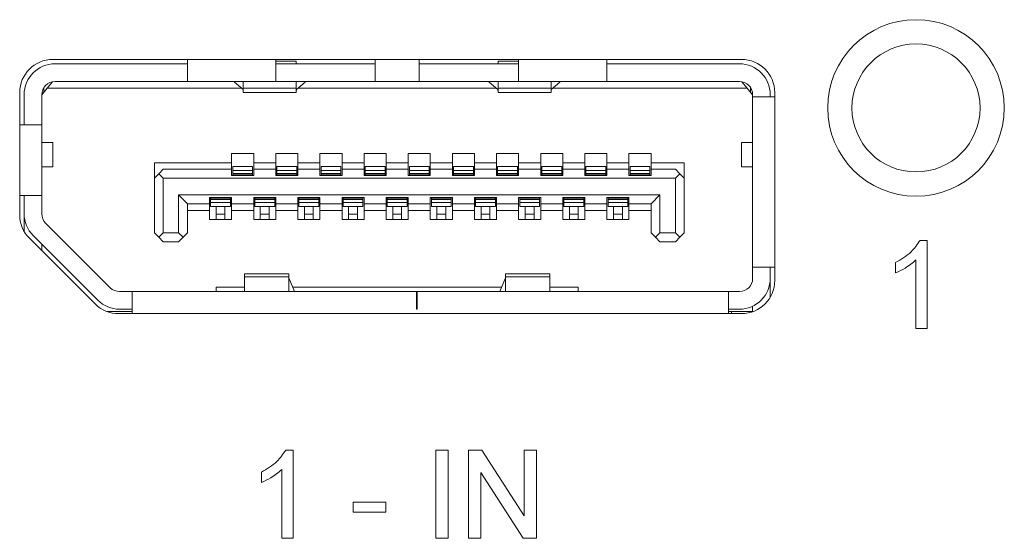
# Model space of a CAD drawing. Header units: millimetres. Extents: x 0 to 1118, y 0 to 864.
# Tile 302 of 372: x 790.36 to 795.94, y 698.34 to 701.28. Entities that reach past the tile are written whole.
import ezdxf

# ---------------------------------------------------------------- set-up
doc = ezdxf.new("R2010")
doc.units = ezdxf.units.MM

msp = doc.modelspace()

# ---------------------------------------------------------------- linework, layer by layer
at = {"color": 7, "linetype": 'Continuous', "lineweight": 15}
for p, q in [((794.4519, 701.0504), (790.5519, 701.0504)), ((790.5644, 701.0254), (791.3144, 701.0254)), ((791.3144, 701.0504), (791.3144, 700.9254)), ((791.8144, 700.9254), (791.8144, 701.0504)), ((791.9307, 701.0401), (791.8144, 701.0401)), ((791.8144, 701.0254), (792.3769, 701.0254)), ((791.9307, 701.0254), (791.9307, 701.0401)), ((792.3769, 701.0504), (792.3769, 700.9254)), ((792.6269, 700.9254), (792.6269, 701.0504)), ((792.6269, 701.0254), (793.1894, 701.0254)), ((793.0732, 701.0401), (793.0732, 701.0254)), ((793.0732, 701.0401), (793.1894, 701.0401)), ((793.1894, 701.0504), (793.1894, 700.9254)), ((793.6894, 700.9254), (793.6894, 701.0504)), ((793.6894, 701.0254), (794.4394, 701.0254)), ((790.5019, 700.8654), (790.5019, 700.8918)), ((790.5207, 700.8879), (790.5509, 700.9242)), ((790.5644, 700.9254), (791.3144, 700.9254)), ((791.8144, 700.9254), (791.3144, 700.9254)), ((791.5807, 700.9217), (791.5807, 700.9254)), ((791.6295, 700.8798), (791.5807, 700.9217)), ((791.6307, 700.9254), (791.6307, 700.8868)), ((791.8144, 700.9254), (792.3769, 700.9254)), ((791.9307, 700.8868), (791.9307, 700.9254)), ((791.9807, 700.9217), (791.9319, 700.8798)), ((791.9807, 700.9254), (791.9807, 700.9217)), ((792.6269, 700.9254), (792.3769, 700.9254)), ((792.6269, 700.9254), (793.1894, 700.9254)), ((793.0232, 700.9217), (793.0232, 700.9254)), ((793.0232, 700.9217), (793.072, 700.8798)), ((793.0732, 700.9254), (793.0732, 700.8868)), ((793.6894, 700.9254), (793.1894, 700.9254)), ((793.3732, 700.8868), (793.3732, 700.9254)), ((793.3744, 700.8798), (793.4232, 700.9217)), ((793.4232, 700.9254), (793.4232, 700.9217)), ((793.6894, 700.9254), (794.4394, 700.9254)), ((794.453, 700.9242), (794.4832, 700.8879)), ((794.5019, 700.8654), (794.5019, 700.8918)), ((790.3644, 700.8629), (790.3644, 700.1705)), ((790.3894, 700.6804), (790.3894, 700.8504)), ((790.4894, 700.8504), (790.5207, 700.8879)), ((790.4894, 700.8504), (790.4894, 700.6804)), ((790.4895, 700.8529), (790.5019, 700.8654)), ((791.62, 700.8879), (790.5207, 700.8879)), ((791.9307, 700.8868), (791.6307, 700.8868)), ((791.6307, 700.8868), (791.6307, 700.8629)), ((791.6307, 700.8629), (791.9307, 700.8629)), ((791.9307, 700.8629), (791.9307, 700.8868)), ((793.0625, 700.8879), (791.9414, 700.8879)), ((793.3732, 700.8868), (793.0732, 700.8868)), ((793.0732, 700.8868), (793.0732, 700.8629)), ((793.0732, 700.8629), (793.3732, 700.8629)), ((793.3732, 700.8629), (793.3732, 700.8868)), ((794.4832, 700.8879), (793.3839, 700.8879)), ((794.4832, 700.8879), (794.5144, 700.8504)), ((794.5144, 700.8379), (794.5144, 700.8504)), ((794.6394, 700.8379), (794.5144, 700.8379)), ((794.5144, 699.8729), (794.5144, 700.8379)), ((794.6144, 700.8379), (794.6144, 700.8504)), ((794.6394, 699.7979), (794.6394, 700.8629)), ((790.4894, 700.6804), (790.3644, 700.6804)), ((790.4894, 700.6804), (790.4894, 700.2804)), ((790.5519, 700.5791), (790.4894, 700.5791)), ((790.5519, 700.4416), (790.5519, 700.5791)), ((794.4519, 700.5791), (794.4519, 700.4416)), ((794.5144, 700.5791), (794.4519, 700.5791)), ((791.5644, 700.5179), (791.6894, 700.5179)), ((791.5644, 700.4654), (791.5644, 700.5179)), ((791.6894, 700.5179), (791.6894, 700.4654)), ((791.8144, 700.5179), (791.9394, 700.5179)), ((791.8144, 700.4654), (791.8144, 700.5179)), ((791.9394, 700.5179), (791.9394, 700.4654)), ((792.0644, 700.5179), (792.1894, 700.5179)), ((792.0644, 700.4654), (792.0644, 700.5179)), ((792.1894, 700.5179), (792.1894, 700.4654)), ((792.3144, 700.5179), (792.4394, 700.5179)), ((792.3144, 700.4654), (792.3144, 700.5179)), ((792.4394, 700.5179), (792.4394, 700.4654)), ((792.5644, 700.5179), (792.6894, 700.5179)), ((792.5644, 700.4654), (792.5644, 700.5179)), ((792.6894, 700.5179), (792.6894, 700.4654)), ((792.8144, 700.5179), (792.9394, 700.5179)), ((792.8144, 700.4654), (792.8144, 700.5179)), ((792.9394, 700.5179), (792.9394, 700.4654)), ((793.0644, 700.5179), (793.1894, 700.5179)), ((793.0644, 700.4654), (793.0644, 700.5179)), ((793.1894, 700.5179), (793.1894, 700.4654)), ((793.3144, 700.5179), (793.4394, 700.5179)), ((793.3144, 700.4654), (793.3144, 700.5179)), ((793.4394, 700.5179), (793.4394, 700.4654)), ((793.5644, 700.5179), (793.6894, 700.5179)), ((793.5644, 700.4654), (793.5644, 700.5179)), ((793.6894, 700.5179), (793.6894, 700.4654)), ((793.8144, 700.5179), (793.9394, 700.5179)), ((793.8144, 700.4654), (793.8144, 700.5179)), ((793.9394, 700.5179), (793.9394, 700.4654)), ((791.1269, 700.4654), (791.5644, 700.4654)), ((791.1269, 700.4654), (791.1269, 700.3779)), ((791.5644, 700.4279), (791.5644, 700.4654)), ((791.6894, 700.4654), (791.8144, 700.4654)), ((791.6894, 700.4654), (791.6894, 700.4279)), ((791.8144, 700.4279), (791.8144, 700.4654)), ((791.9394, 700.4654), (792.0644, 700.4654)), ((791.9394, 700.4654), (791.9394, 700.4279)), ((792.0644, 700.4279), (792.0644, 700.4654)), ((792.1894, 700.4654), (792.3144, 700.4654)), ((792.1894, 700.4654), (792.1894, 700.4279)), ((792.3144, 700.4279), (792.3144, 700.4654)), ((792.4394, 700.4654), (792.5644, 700.4654)), ((792.4394, 700.4654), (792.4394, 700.4279)), ((792.5644, 700.4279), (792.5644, 700.4654)), ((792.6894, 700.4654), (792.8144, 700.4654)), ((792.6894, 700.4654), (792.6894, 700.4279)), ((792.8144, 700.4279), (792.8144, 700.4654)), ((792.9394, 700.4654), (793.0644, 700.4654)), ((792.9394, 700.4654), (792.9394, 700.4279)), ((793.0644, 700.4279), (793.0644, 700.4654)), ((793.1894, 700.4654), (793.3144, 700.4654)), ((793.1894, 700.4654), (793.1894, 700.4279)), ((793.3144, 700.4279), (793.3144, 700.4654)), ((793.4394, 700.4654), (793.5644, 700.4654)), ((793.4394, 700.4654), (793.4394, 700.4279)), ((793.5644, 700.4279), (793.5644, 700.4654)), ((793.6894, 700.4654), (793.8144, 700.4654)), ((793.6894, 700.4654), (793.6894, 700.4279)), ((793.8144, 700.4279), (793.8144, 700.4654)), ((793.9394, 700.4654), (794.1269, 700.4654)), ((793.9394, 700.4654), (793.9394, 700.4279)), ((794.1269, 700.4654), (794.1269, 700.3779)), ((790.4894, 700.4416), (790.5519, 700.4416)), ((791.1269, 700.3779), (791.1519, 700.4029)), ((791.1769, 700.4279), (791.1519, 700.4029)), ((791.1519, 700.4029), (791.1769, 700.3779)), ((791.5644, 700.4279), (791.1769, 700.4279)), ((791.5644, 700.3929), (791.5644, 700.4279)), ((791.6894, 700.3929), (791.5644, 700.3929)), ((791.6832, 700.4429), (791.5707, 700.4429)), ((791.5707, 700.4429), (791.5707, 700.4207)), ((791.6832, 700.4207), (791.5707, 700.4207)), ((791.5707, 700.4207), (791.5707, 700.4035)), ((791.5707, 700.4035), (791.5707, 700.4004)), ((791.6832, 700.4035), (791.5707, 700.4035)), ((791.6832, 700.4004), (791.5707, 700.4004)), ((791.5707, 700.4004), (791.5707, 700.3929)), ((791.6832, 700.4429), (791.6832, 700.4207)), ((791.6832, 700.4207), (791.6832, 700.4035)), ((791.6832, 700.4035), (791.6832, 700.4004)), ((791.6832, 700.4004), (791.6832, 700.3929)), ((791.6894, 700.4279), (791.6894, 700.3929)), ((791.8144, 700.4279), (791.6894, 700.4279)), ((791.8144, 700.3929), (791.8144, 700.4279)), ((791.9394, 700.3929), (791.8144, 700.3929)), ((791.9332, 700.4429), (791.8207, 700.4429)), ((791.8207, 700.4429), (791.8207, 700.4207)), ((791.9332, 700.4207), (791.8207, 700.4207)), ((791.8207, 700.4207), (791.8207, 700.4035)), ((791.9332, 700.4035), (791.8207, 700.4035)), ((791.8207, 700.4035), (791.8207, 700.4004)), ((791.9332, 700.4004), (791.8207, 700.4004)), ((791.8207, 700.4004), (791.8207, 700.3929)), ((791.9332, 700.4429), (791.9332, 700.4207)), ((791.9332, 700.4207), (791.9332, 700.4035)), ((791.9332, 700.4035), (791.9332, 700.4004)), ((791.9332, 700.4004), (791.9332, 700.3929)), ((791.9394, 700.4279), (791.9394, 700.3929)), ((792.0644, 700.4279), (791.9394, 700.4279)), ((792.0644, 700.3929), (792.0644, 700.4279)), ((792.1894, 700.3929), (792.0644, 700.3929)), ((792.1832, 700.4429), (792.0707, 700.4429)), ((792.0707, 700.4429), (792.0707, 700.4207)), ((792.1832, 700.4207), (792.0707, 700.4207)), ((792.0707, 700.4207), (792.0707, 700.4035)), ((792.1832, 700.4035), (792.0707, 700.4035)), ((792.0707, 700.4035), (792.0707, 700.4004)), ((792.1832, 700.4004), (792.0707, 700.4004)), ((792.0707, 700.4004), (792.0707, 700.3929)), ((792.1832, 700.4429), (792.1832, 700.4207)), ((792.1832, 700.4207), (792.1832, 700.4035)), ((792.1832, 700.4035), (792.1832, 700.4004)), ((792.1832, 700.4004), (792.1832, 700.3929)), ((792.1894, 700.4279), (792.1894, 700.3929)), ((792.3144, 700.4279), (792.1894, 700.4279)), ((792.3144, 700.3929), (792.3144, 700.4279)), ((792.4394, 700.3929), (792.3144, 700.3929)), ((792.4332, 700.4429), (792.3207, 700.4429)), ((792.3207, 700.4429), (792.3207, 700.4207)), ((792.4332, 700.4207), (792.3207, 700.4207)), ((792.3207, 700.4207), (792.3207, 700.4035)), ((792.4332, 700.4035), (792.3207, 700.4035)), ((792.3207, 700.4035), (792.3207, 700.4004)), ((792.3207, 700.4004), (792.3207, 700.3929)), ((792.4332, 700.4004), (792.3207, 700.4004)), ((792.4332, 700.4429), (792.4332, 700.4207)), ((792.4332, 700.4207), (792.4332, 700.4035)), ((792.4332, 700.4035), (792.4332, 700.4004)), ((792.4332, 700.4004), (792.4332, 700.3929)), ((792.4394, 700.4279), (792.4394, 700.3929)), ((792.5644, 700.4279), (792.4394, 700.4279)), ((792.5644, 700.3929), (792.5644, 700.4279)), ((792.6894, 700.3929), (792.5644, 700.3929)), ((792.6832, 700.4429), (792.5707, 700.4429)), ((792.5707, 700.4429), (792.5707, 700.4207)), ((792.6832, 700.4207), (792.5707, 700.4207)), ((792.5707, 700.4207), (792.5707, 700.4035)), ((792.5707, 700.4035), (792.5707, 700.4004)), ((792.6832, 700.4035), (792.5707, 700.4035)), ((792.6832, 700.4004), (792.5707, 700.4004)), ((792.5707, 700.4004), (792.5707, 700.3929)), ((792.6832, 700.4429), (792.6832, 700.4207)), ((792.6832, 700.4207), (792.6832, 700.4035)), ((792.6832, 700.4035), (792.6832, 700.4004)), ((792.6832, 700.4004), (792.6832, 700.3929)), ((792.6894, 700.4279), (792.6894, 700.3929)), ((792.8144, 700.4279), (792.6894, 700.4279)), ((792.8144, 700.3929), (792.8144, 700.4279)), ((792.9394, 700.3929), (792.8144, 700.3929)), ((792.9332, 700.4429), (792.8207, 700.4429)), ((792.8207, 700.4429), (792.8207, 700.4207)), ((792.9332, 700.4207), (792.8207, 700.4207)), ((792.8207, 700.4207), (792.8207, 700.4035)), ((792.8207, 700.4035), (792.8207, 700.4004)), ((792.9332, 700.4035), (792.8207, 700.4035)), ((792.8207, 700.4004), (792.8207, 700.3929)), ((792.9332, 700.4004), (792.8207, 700.4004)), ((792.9332, 700.4429), (792.9332, 700.4207)), ((792.9332, 700.4207), (792.9332, 700.4035)), ((792.9332, 700.4035), (792.9332, 700.4004)), ((792.9332, 700.4004), (792.9332, 700.3929)), ((792.9394, 700.4279), (792.9394, 700.3929)), ((793.0644, 700.4279), (792.9394, 700.4279)), ((793.0644, 700.3929), (793.0644, 700.4279)), ((793.1894, 700.3929), (793.0644, 700.3929)), ((793.1832, 700.4429), (793.0707, 700.4429)), ((793.0707, 700.4429), (793.0707, 700.4207)), ((793.0707, 700.4207), (793.0707, 700.4035)), ((793.1832, 700.4207), (793.0707, 700.4207)), ((793.0707, 700.4035), (793.0707, 700.4004)), ((793.1832, 700.4035), (793.0707, 700.4035)), ((793.0707, 700.4004), (793.0707, 700.3929)), ((793.1832, 700.4004), (793.0707, 700.4004)), ((793.1832, 700.4429), (793.1832, 700.4207)), ((793.1832, 700.4207), (793.1832, 700.4035)), ((793.1832, 700.4035), (793.1832, 700.4004)), ((793.1832, 700.4004), (793.1832, 700.3929)), ((793.1894, 700.4279), (793.1894, 700.3929)), ((793.3144, 700.4279), (793.1894, 700.4279)), ((793.3144, 700.3929), (793.3144, 700.4279)), ((793.4394, 700.3929), (793.3144, 700.3929)), ((793.4332, 700.4429), (793.3207, 700.4429)), ((793.3207, 700.4429), (793.3207, 700.4207)), ((793.4332, 700.4207), (793.3207, 700.4207)), ((793.3207, 700.4207), (793.3207, 700.4035)), ((793.4332, 700.4035), (793.3207, 700.4035)), ((793.3207, 700.4035), (793.3207, 700.4004)), ((793.3207, 700.4004), (793.3207, 700.3929)), ((793.4332, 700.4004), (793.3207, 700.4004)), ((793.4332, 700.4429), (793.4332, 700.4207)), ((793.4332, 700.4207), (793.4332, 700.4035)), ((793.4332, 700.4035), (793.4332, 700.4004)), ((793.4332, 700.4004), (793.4332, 700.3929)), ((793.4394, 700.4279), (793.4394, 700.3929)), ((793.5644, 700.4279), (793.4394, 700.4279)), ((793.5644, 700.3929), (793.5644, 700.4279)), ((793.6894, 700.3929), (793.5644, 700.3929)), ((793.6832, 700.4429), (793.5707, 700.4429)), ((793.5707, 700.4429), (793.5707, 700.4207)), ((793.5707, 700.4207), (793.5707, 700.4035)), ((793.6832, 700.4207), (793.5707, 700.4207)), ((793.5707, 700.4035), (793.5707, 700.4004)), ((793.6832, 700.4035), (793.5707, 700.4035)), ((793.5707, 700.4004), (793.5707, 700.3929)), ((793.6832, 700.4004), (793.5707, 700.4004)), ((793.6832, 700.4429), (793.6832, 700.4207)), ((793.6832, 700.4207), (793.6832, 700.4035)), ((793.6832, 700.4035), (793.6832, 700.4004)), ((793.6832, 700.4004), (793.6832, 700.3929)), ((793.6894, 700.4279), (793.6894, 700.3929)), ((793.8144, 700.4279), (793.6894, 700.4279)), ((793.8144, 700.3929), (793.8144, 700.4279)), ((793.9394, 700.3929), (793.8144, 700.3929)), ((793.9332, 700.4429), (793.8207, 700.4429)), ((793.8207, 700.4429), (793.8207, 700.4207)), ((793.8207, 700.4207), (793.8207, 700.4035)), ((793.9332, 700.4207), (793.8207, 700.4207)), ((793.9332, 700.4035), (793.8207, 700.4035)), ((793.8207, 700.4035), (793.8207, 700.4004)), ((793.9332, 700.4004), (793.8207, 700.4004)), ((793.8207, 700.4004), (793.8207, 700.3929)), ((793.9332, 700.4429), (793.9332, 700.4207)), ((793.9332, 700.4207), (793.9332, 700.4035)), ((793.9332, 700.4035), (793.9332, 700.4004)), ((793.9332, 700.4004), (793.9332, 700.3929)), ((793.9394, 700.4279), (793.9394, 700.3929)), ((794.0769, 700.4279), (793.9394, 700.4279)), ((794.1019, 700.4029), (794.0769, 700.4279)), ((794.0769, 700.3779), (794.1019, 700.4029)), ((794.1019, 700.4029), (794.1269, 700.3779)), ((794.4519, 700.4416), (794.5144, 700.4416)), ((791.1269, 700.0679), (791.1269, 700.3779)), ((791.1769, 700.3779), (791.1769, 700.0679)), ((794.0769, 700.3779), (791.1769, 700.3779)), ((794.0769, 700.3779), (794.0769, 700.0679)), ((794.1269, 700.3779), (794.1269, 700.0679)), ((790.3644, 700.2804), (790.4894, 700.2804)), ((790.3894, 700.2804), (790.3894, 700.1764)), ((790.4894, 700.1764), (790.4894, 700.2804)), ((791.2644, 700.2829), (793.9894, 700.2829)), ((791.2644, 700.0679), (791.2644, 700.2829)), ((791.2644, 700.2829), (791.3144, 700.2329)), ((793.9394, 700.2329), (793.9894, 700.2829)), ((793.9894, 700.2829), (793.9894, 700.0679)), ((791.3144, 700.2329), (791.4394, 700.2329)), ((791.3144, 700.2329), (791.3144, 700.0679)), ((791.4394, 700.2679), (791.5644, 700.2679)), ((791.4394, 700.2329), (791.4394, 700.2679)), ((791.4394, 700.1954), (791.4394, 700.2329)), ((791.4457, 700.2679), (791.4457, 700.2604)), ((791.4457, 700.2604), (791.4457, 700.2572)), ((791.4457, 700.2604), (791.5582, 700.2604)), ((791.5582, 700.2572), (791.4457, 700.2572)), ((791.4457, 700.2572), (791.4457, 700.2401)), ((791.5582, 700.2401), (791.4457, 700.2401)), ((791.4457, 700.2401), (791.4457, 700.2179)), ((791.5582, 700.2679), (791.5582, 700.2604)), ((791.5582, 700.2604), (791.5582, 700.2572)), ((791.5582, 700.2572), (791.5582, 700.2401)), ((791.5582, 700.2401), (791.5582, 700.2179)), ((791.5644, 700.2679), (791.5644, 700.2329)), ((791.5644, 700.2329), (791.6894, 700.2329)), ((791.5644, 700.2329), (791.5644, 700.1954)), ((791.6894, 700.2679), (791.8144, 700.2679)), ((791.6894, 700.2329), (791.6894, 700.2679)), ((791.6894, 700.1954), (791.6894, 700.2329)), ((791.6957, 700.2679), (791.6957, 700.2604)), ((791.6957, 700.2604), (791.8082, 700.2604)), ((791.6957, 700.2604), (791.6957, 700.2572)), ((791.8082, 700.2572), (791.6957, 700.2572)), ((791.6957, 700.2572), (791.6957, 700.2401)), ((791.8082, 700.2401), (791.6957, 700.2401)), ((791.6957, 700.2401), (791.6957, 700.2179)), ((791.8082, 700.2679), (791.8082, 700.2604)), ((791.8082, 700.2604), (791.8082, 700.2572)), ((791.8082, 700.2572), (791.8082, 700.2401)), ((791.8082, 700.2401), (791.8082, 700.2179)), ((791.8144, 700.2679), (791.8144, 700.2329)), ((791.8144, 700.2329), (791.9394, 700.2329)), ((791.8144, 700.2329), (791.8144, 700.1954)), ((791.9394, 700.2679), (792.0644, 700.2679)), ((791.9394, 700.2329), (791.9394, 700.2679)), ((791.9394, 700.1954), (791.9394, 700.2329)), ((791.9457, 700.2679), (791.9457, 700.2604)), ((791.9457, 700.2604), (792.0582, 700.2604)), ((791.9457, 700.2604), (791.9457, 700.2572)), ((792.0582, 700.2572), (791.9457, 700.2572)), ((791.9457, 700.2572), (791.9457, 700.2401)), ((792.0582, 700.2401), (791.9457, 700.2401)), ((791.9457, 700.2401), (791.9457, 700.2179)), ((792.0582, 700.2679), (792.0582, 700.2604)), ((792.0582, 700.2604), (792.0582, 700.2572)), ((792.0582, 700.2572), (792.0582, 700.2401)), ((792.0582, 700.2401), (792.0582, 700.2179)), ((792.0644, 700.2679), (792.0644, 700.2329)), ((792.0644, 700.2329), (792.1894, 700.2329)), ((792.0644, 700.2329), (792.0644, 700.1954)), ((792.1894, 700.2679), (792.3144, 700.2679)), ((792.1894, 700.2329), (792.1894, 700.2679)), ((792.1894, 700.1954), (792.1894, 700.2329)), ((792.1957, 700.2679), (792.1957, 700.2604)), ((792.1957, 700.2604), (792.1957, 700.2572)), ((792.1957, 700.2604), (792.3082, 700.2604)), ((792.1957, 700.2572), (792.1957, 700.2401)), ((792.3082, 700.2572), (792.1957, 700.2572)), ((792.3082, 700.2401), (792.1957, 700.2401)), ((792.1957, 700.2401), (792.1957, 700.2179)), ((792.3082, 700.2679), (792.3082, 700.2604)), ((792.3082, 700.2604), (792.3082, 700.2572)), ((792.3082, 700.2572), (792.3082, 700.2401)), ((792.3082, 700.2401), (792.3082, 700.2179)), ((792.3144, 700.2679), (792.3144, 700.2329)), ((792.3144, 700.2329), (792.4394, 700.2329)), ((792.3144, 700.2329), (792.3144, 700.1954)), ((792.4394, 700.2679), (792.5644, 700.2679)), ((792.4394, 700.2329), (792.4394, 700.2679)), ((792.4394, 700.1954), (792.4394, 700.2329)), ((792.4457, 700.2679), (792.4457, 700.2604)), ((792.4457, 700.2604), (792.5582, 700.2604)), ((792.4457, 700.2604), (792.4457, 700.2572)), ((792.4457, 700.2572), (792.4457, 700.2401)), ((792.5582, 700.2572), (792.4457, 700.2572)), ((792.5582, 700.2401), (792.4457, 700.2401)), ((792.4457, 700.2401), (792.4457, 700.2179)), ((792.5582, 700.2679), (792.5582, 700.2604)), ((792.5582, 700.2604), (792.5582, 700.2572)), ((792.5582, 700.2572), (792.5582, 700.2401)), ((792.5582, 700.2401), (792.5582, 700.2179)), ((792.5644, 700.2679), (792.5644, 700.2329)), ((792.5644, 700.2329), (792.6894, 700.2329)), ((792.5644, 700.2329), (792.5644, 700.1954)), ((792.6894, 700.2679), (792.8144, 700.2679)), ((792.6894, 700.2329), (792.6894, 700.2679)), ((792.6894, 700.1954), (792.6894, 700.2329)), ((792.6957, 700.2679), (792.6957, 700.2604)), ((792.6957, 700.2604), (792.8082, 700.2604)), ((792.6957, 700.2604), (792.6957, 700.2572)), ((792.8082, 700.2572), (792.6957, 700.2572)), ((792.6957, 700.2572), (792.6957, 700.2401)), ((792.8082, 700.2401), (792.6957, 700.2401)), ((792.6957, 700.2401), (792.6957, 700.2179)), ((792.8082, 700.2679), (792.8082, 700.2604)), ((792.8082, 700.2604), (792.8082, 700.2572)), ((792.8082, 700.2572), (792.8082, 700.2401)), ((792.8082, 700.2401), (792.8082, 700.2179)), ((792.8144, 700.2679), (792.8144, 700.2329)), ((792.8144, 700.2329), (792.9394, 700.2329)), ((792.8144, 700.2329), (792.8144, 700.1954)), ((792.9394, 700.2679), (793.0644, 700.2679)), ((792.9394, 700.2329), (792.9394, 700.2679)), ((792.9394, 700.1954), (792.9394, 700.2329)), ((792.9457, 700.2679), (792.9457, 700.2604)), ((792.9457, 700.2604), (793.0582, 700.2604)), ((792.9457, 700.2604), (792.9457, 700.2572)), ((793.0582, 700.2572), (792.9457, 700.2572)), ((792.9457, 700.2572), (792.9457, 700.2401)), ((793.0582, 700.2401), (792.9457, 700.2401)), ((792.9457, 700.2401), (792.9457, 700.2179)), ((793.0582, 700.2679), (793.0582, 700.2604)), ((793.0582, 700.2604), (793.0582, 700.2572)), ((793.0582, 700.2572), (793.0582, 700.2401)), ((793.0582, 700.2401), (793.0582, 700.2179)), ((793.0644, 700.2679), (793.0644, 700.2329)), ((793.0644, 700.2329), (793.1894, 700.2329)), ((793.0644, 700.2329), (793.0644, 700.1954)), ((793.1894, 700.2679), (793.3144, 700.2679)), ((793.1894, 700.2329), (793.1894, 700.2679)), ((793.1894, 700.1954), (793.1894, 700.2329)), ((793.1957, 700.2679), (793.1957, 700.2604)), ((793.1957, 700.2604), (793.1957, 700.2572)), ((793.1957, 700.2604), (793.3082, 700.2604)), ((793.1957, 700.2572), (793.1957, 700.2401)), ((793.3082, 700.2572), (793.1957, 700.2572)), ((793.3082, 700.2401), (793.1957, 700.2401)), ((793.1957, 700.2401), (793.1957, 700.2179)), ((793.3082, 700.2679), (793.3082, 700.2604)), ((793.3082, 700.2604), (793.3082, 700.2572)), ((793.3082, 700.2572), (793.3082, 700.2401)), ((793.3082, 700.2401), (793.3082, 700.2179)), ((793.3144, 700.2679), (793.3144, 700.2329)), ((793.3144, 700.2329), (793.4394, 700.2329)), ((793.3144, 700.2329), (793.3144, 700.1954)), ((793.4394, 700.2679), (793.5644, 700.2679)), ((793.4394, 700.2329), (793.4394, 700.2679)), ((793.4394, 700.1954), (793.4394, 700.2329)), ((793.4457, 700.2679), (793.4457, 700.2604)), ((793.4457, 700.2604), (793.4457, 700.2572)), ((793.4457, 700.2604), (793.5582, 700.2604)), ((793.4457, 700.2572), (793.4457, 700.2401)), ((793.5582, 700.2572), (793.4457, 700.2572)), ((793.5582, 700.2401), (793.4457, 700.2401)), ((793.4457, 700.2401), (793.4457, 700.2179)), ((793.5582, 700.2679), (793.5582, 700.2604)), ((793.5582, 700.2604), (793.5582, 700.2572)), ((793.5582, 700.2572), (793.5582, 700.2401)), ((793.5582, 700.2401), (793.5582, 700.2179)), ((793.5644, 700.2679), (793.5644, 700.2329)), ((793.5644, 700.2329), (793.6894, 700.2329)), ((793.5644, 700.2329), (793.5644, 700.1954)), ((793.6894, 700.2679), (793.8144, 700.2679)), ((793.6894, 700.2329), (793.6894, 700.2679)), ((793.6894, 700.1954), (793.6894, 700.2329)), ((793.6957, 700.2679), (793.6957, 700.2604)), ((793.6957, 700.2604), (793.8082, 700.2604)), ((793.6957, 700.2604), (793.6957, 700.2572)), ((793.6957, 700.2572), (793.6957, 700.2401)), ((793.8082, 700.2572), (793.6957, 700.2572)), ((793.8082, 700.2401), (793.6957, 700.2401)), ((793.6957, 700.2401), (793.6957, 700.2179)), ((793.8082, 700.2679), (793.8082, 700.2604)), ((793.8082, 700.2604), (793.8082, 700.2572)), ((793.8082, 700.2572), (793.8082, 700.2401)), ((793.8082, 700.2401), (793.8082, 700.2179)), ((793.8144, 700.2679), (793.8144, 700.2329)), ((793.8144, 700.2329), (793.9394, 700.2329)), ((793.8144, 700.2329), (793.8144, 700.1954)), ((793.9394, 700.0679), (793.9394, 700.2329)), ((791.4394, 700.1954), (791.3144, 700.1954)), ((791.4394, 700.1429), (791.4394, 700.1954)), ((791.5582, 700.2179), (791.4457, 700.2179)), ((791.4769, 700.2179), (791.4769, 700.1733)), ((791.5269, 700.1733), (791.4769, 700.1733)), ((791.4769, 700.1733), (791.4769, 700.1429)), ((791.5269, 700.2179), (791.5269, 700.1733)), ((791.5269, 700.1733), (791.5269, 700.1429)), ((791.6894, 700.1954), (791.5644, 700.1954)), ((791.5644, 700.1954), (791.5644, 700.1429)), ((791.6894, 700.1429), (791.6894, 700.1954)), ((791.8082, 700.2179), (791.6957, 700.2179)), ((791.7269, 700.2179), (791.7269, 700.1733)), ((791.7769, 700.1733), (791.7269, 700.1733)), ((791.7269, 700.1733), (791.7269, 700.1429)), ((791.7769, 700.2179), (791.7769, 700.1733)), ((791.7769, 700.1733), (791.7769, 700.1429)), ((791.9394, 700.1954), (791.8144, 700.1954)), ((791.8144, 700.1954), (791.8144, 700.1429)), ((791.9394, 700.1429), (791.9394, 700.1954)), ((792.0582, 700.2179), (791.9457, 700.2179)), ((791.9769, 700.2179), (791.9769, 700.1733)), ((792.0269, 700.1733), (791.9769, 700.1733)), ((791.9769, 700.1733), (791.9769, 700.1429)), ((792.0269, 700.2179), (792.0269, 700.1733)), ((792.0269, 700.1733), (792.0269, 700.1429)), ((792.1894, 700.1954), (792.0644, 700.1954)), ((792.0644, 700.1954), (792.0644, 700.1429)), ((792.1894, 700.1429), (792.1894, 700.1954)), ((792.3082, 700.2179), (792.1957, 700.2179)), ((792.2269, 700.2179), (792.2269, 700.1733)), ((792.2769, 700.1733), (792.2269, 700.1733)), ((792.2269, 700.1733), (792.2269, 700.1429)), ((792.2769, 700.2179), (792.2769, 700.1733)), ((792.2769, 700.1733), (792.2769, 700.1429)), ((792.4394, 700.1954), (792.3144, 700.1954)), ((792.3144, 700.1954), (792.3144, 700.1429)), ((792.4394, 700.1429), (792.4394, 700.1954)), ((792.5582, 700.2179), (792.4457, 700.2179)), ((792.4769, 700.2179), (792.4769, 700.1733)), ((792.5269, 700.1733), (792.4769, 700.1733)), ((792.4769, 700.1733), (792.4769, 700.1429)), ((792.5269, 700.2179), (792.5269, 700.1733)), ((792.5269, 700.1733), (792.5269, 700.1429)), ((792.6894, 700.1954), (792.5644, 700.1954)), ((792.5644, 700.1954), (792.5644, 700.1429)), ((792.6894, 700.1429), (792.6894, 700.1954)), ((792.8082, 700.2179), (792.6957, 700.2179)), ((792.7269, 700.2179), (792.7269, 700.1733)), ((792.7769, 700.1733), (792.7269, 700.1733)), ((792.7269, 700.1733), (792.7269, 700.1429)), ((792.7769, 700.2179), (792.7769, 700.1733)), ((792.7769, 700.1733), (792.7769, 700.1429)), ((792.9394, 700.1954), (792.8144, 700.1954)), ((792.8144, 700.1954), (792.8144, 700.1429)), ((792.9394, 700.1429), (792.9394, 700.1954)), ((793.0582, 700.2179), (792.9457, 700.2179)), ((792.9769, 700.2179), (792.9769, 700.1733)), ((793.0269, 700.1733), (792.9769, 700.1733)), ((792.9769, 700.1733), (792.9769, 700.1429)), ((793.0269, 700.2179), (793.0269, 700.1733)), ((793.0269, 700.1733), (793.0269, 700.1429)), ((793.1894, 700.1954), (793.0644, 700.1954)), ((793.0644, 700.1954), (793.0644, 700.1429)), ((793.1894, 700.1429), (793.1894, 700.1954)), ((793.3082, 700.2179), (793.1957, 700.2179)), ((793.2269, 700.2179), (793.2269, 700.1733)), ((793.2769, 700.1733), (793.2269, 700.1733)), ((793.2269, 700.1733), (793.2269, 700.1429)), ((793.2769, 700.2179), (793.2769, 700.1733)), ((793.2769, 700.1733), (793.2769, 700.1429)), ((793.4394, 700.1954), (793.3144, 700.1954)), ((793.3144, 700.1954), (793.3144, 700.1429)), ((793.4394, 700.1429), (793.4394, 700.1954)), ((793.5582, 700.2179), (793.4457, 700.2179)), ((793.4769, 700.2179), (793.4769, 700.1733)), ((793.5269, 700.1733), (793.4769, 700.1733)), ((793.4769, 700.1733), (793.4769, 700.1429)), ((793.5269, 700.2179), (793.5269, 700.1733)), ((793.5269, 700.1733), (793.5269, 700.1429)), ((793.6894, 700.1954), (793.5644, 700.1954)), ((793.5644, 700.1954), (793.5644, 700.1429)), ((793.6894, 700.1429), (793.6894, 700.1954)), ((793.8082, 700.2179), (793.6957, 700.2179)), ((793.7269, 700.2179), (793.7269, 700.1733)), ((793.7769, 700.1733), (793.7269, 700.1733)), ((793.7269, 700.1733), (793.7269, 700.1429)), ((793.7769, 700.2179), (793.7769, 700.1733)), ((793.7769, 700.1733), (793.7769, 700.1429)), ((793.9394, 700.1954), (793.8144, 700.1954)), ((793.8144, 700.1954), (793.8144, 700.1429)), ((790.3894, 700.077), (790.3894, 700.1604)), ((790.8775, 699.7574), (790.5114, 700.1234)), ((791.5644, 700.1429), (791.4394, 700.1429)), ((791.8144, 700.1429), (791.6894, 700.1429)), ((792.0644, 700.1429), (791.9394, 700.1429)), ((792.3144, 700.1429), (792.1894, 700.1429)), ((792.5644, 700.1429), (792.4394, 700.1429)), ((792.8144, 700.1429), (792.6894, 700.1429)), ((793.0644, 700.1429), (792.9394, 700.1429)), ((793.3144, 700.1429), (793.1894, 700.1429)), ((793.5644, 700.1429), (793.4394, 700.1429)), ((793.8144, 700.1429), (793.6894, 700.1429)), ((791.1519, 700.0429), (791.1269, 700.0679)), ((791.1519, 700.0429), (791.1769, 700.0679)), ((791.1769, 700.0679), (791.2644, 700.0679)), ((791.2894, 700.0429), (791.2644, 700.0679)), ((791.2894, 700.0429), (791.3144, 700.0679)), ((793.9644, 700.0429), (793.9394, 700.0679)), ((793.9644, 700.0429), (793.9894, 700.0679)), ((794.0769, 700.0679), (793.9894, 700.0679)), ((794.0769, 700.0679), (794.1019, 700.0429)), ((794.1019, 700.0429), (794.1269, 700.0679)), ((790.792, 699.6653), (790.4194, 700.038)), ((790.8068, 699.6866), (790.4407, 700.0527)), ((790.4894, 700.004), (790.4894, 699.9679)), ((791.1769, 700.0179), (791.1519, 700.0429)), ((791.1769, 700.0179), (791.2644, 700.0179)), ((791.2894, 700.0429), (791.2644, 700.0179)), ((793.9894, 700.0179), (793.9644, 700.0429)), ((793.9894, 700.0179), (794.0769, 700.0179)), ((794.0769, 700.0179), (794.1019, 700.0429)), ((795.4623, 700.0254), (795.5035, 700.0254)), ((795.5035, 700.0254), (795.5035, 699.5254)), ((795.3241, 699.8413), (795.3241, 699.9004)), ((795.4394, 699.5254), (795.4394, 699.915)), ((791.8882, 699.8354), (791.6382, 699.8354)), ((791.6382, 699.8354), (791.6382, 699.818)), ((791.8882, 699.818), (791.8882, 699.8354)), ((793.3657, 699.8354), (793.1157, 699.8354)), ((793.1157, 699.8354), (793.1157, 699.818)), ((793.3657, 699.818), (793.3657, 699.8354)), ((794.5144, 699.8729), (794.6394, 699.8729)), ((794.5144, 699.8729), (794.5144, 699.8104)), ((794.6144, 699.8729), (794.6144, 699.8104)), ((791.6382, 699.818), (791.6382, 699.7354)), ((791.6382, 699.818), (791.8882, 699.818)), ((791.8882, 699.7354), (791.8882, 699.818)), ((791.8882, 699.8126), (791.9211, 699.7354)), ((793.0828, 699.7354), (793.1157, 699.8126)), ((793.1157, 699.818), (793.1157, 699.7354)), ((793.1157, 699.818), (793.3657, 699.818)), ((793.3657, 699.7354), (793.3657, 699.818)), ((794.6144, 699.8104), (794.6144, 699.7043)), ((791.0019, 699.7354), (790.9305, 699.7354)), ((791.0019, 699.7354), (791.0019, 699.6104)), ((791.0019, 699.7354), (792.6119, 699.7354)), ((791.4769, 699.7604), (791.6382, 699.7604)), ((791.4769, 699.7354), (791.4769, 699.7604)), ((791.9104, 699.7604), (793.0935, 699.7604)), ((792.6119, 699.6354), (792.6119, 699.7354)), ((792.6119, 699.7354), (792.6144, 699.7354)), ((792.6144, 699.7354), (794.3769, 699.7354)), ((792.6144, 699.7354), (792.6144, 699.6354)), ((793.3657, 699.7604), (793.5269, 699.7604)), ((793.5269, 699.7604), (793.5269, 699.7354)), ((794.3769, 699.6104), (794.3769, 699.7354)), ((794.3769, 699.7354), (794.4394, 699.7354)), ((790.8573, 699.6229), (791.0019, 699.6229)), ((790.9246, 699.6104), (794.4519, 699.6104)), ((790.9305, 699.6354), (791.0019, 699.6354)), ((792.6144, 699.6354), (792.6119, 699.6354)), ((794.4394, 699.6354), (794.3769, 699.6354)), ((794.3769, 699.6229), (794.3944, 699.6229)), ((794.3944, 699.6104), (794.3944, 699.6229)), ((794.5019, 699.6229), (794.3944, 699.6229)), ((794.5019, 699.6229), (794.5019, 699.6172)), ((794.5019, 699.6229), (794.5144, 699.6229)), ((794.5144, 699.6211), (794.5144, 699.6523)), ((795.5035, 699.5254), (795.4394, 699.5254)), ((791.8709, 698.8379), (791.9122, 698.8379)), ((791.9122, 698.8379), (791.9122, 698.3379)), ((792.7199, 698.8379), (792.7904, 698.8379)), ((792.7199, 698.3379), (792.7199, 698.8379)), ((792.7904, 698.8379), (792.7904, 698.3379)), ((792.9058, 698.8379), (792.9803, 698.8379)), ((792.9058, 698.3379), (792.9058, 698.8379)), ((792.9803, 698.8379), (793.2199, 698.4648)), ((793.2199, 698.8379), (793.2904, 698.8379)), ((793.2199, 698.4648), (793.2199, 698.8379)), ((793.2904, 698.8379), (793.2904, 698.3379)), ((791.8481, 698.3379), (791.8481, 698.7275)), ((791.7327, 698.6538), (791.7327, 698.7129)), ((793.2159, 698.3379), (792.9763, 698.711)), ((792.9763, 698.711), (792.9763, 698.3379)), ((792.2519, 698.543), (792.4378, 698.543)), ((792.2519, 698.4853), (792.2519, 698.543)), ((792.4378, 698.543), (792.4378, 698.4853)), ((792.4378, 698.4853), (792.2519, 698.4853)), ((791.9122, 698.3379), (791.8481, 698.3379)), ((792.7904, 698.3379), (792.7199, 698.3379)), ((792.9763, 698.3379), (792.9058, 698.3379)), ((793.2904, 698.3379), (793.2159, 698.3379))]:
    msp.add_line(p, q, dxfattribs=at)
at = {"color": 9, "linetype": 'Continuous', "lineweight": 15}
msp.add_line((790.3902, 700.1604), (790.3894, 700.1604), dxfattribs=at)
at = {"color": 7, "linetype": 'Continuous', "lineweight": 15}
for radius in [0.5, 0.3625]:
    msp.add_circle((795.4394, 700.7754), radius, dxfattribs=at)
for centre, radius, start, end in [((790.5519, 700.8629), 0.1875, 90, 180), ((790.5644, 700.8504), 0.175, 90, 180), ((794.4394, 700.8504), 0.175, 0, 90), ((794.4519, 700.8629), 0.1875, 0, 90), ((790.5644, 700.8504), 0.075, 90, 180), ((794.4394, 700.8504), 0.075, 0, 90), ((790.5519, 700.1705), 0.1875, 180, 225), ((790.5644, 700.1764), 0.175, 180, 225), ((790.5644, 700.1764), 0.075, 180, 225), ((794.4394, 699.8104), 0.075, 270, 0), ((794.4394, 699.8104), 0.175, 270, 0), ((794.4519, 699.7979), 0.1875, 270, 0), ((790.9305, 699.8104), 0.075, 225, 270), ((790.9246, 699.7979), 0.1875, 225, 270), ((790.9305, 699.8104), 0.175, 225, 270)]:
    msp.add_arc(centre, radius, start, end, dxfattribs=at)
for centre, start_param, end_param in [((791.6356, 701.0379), 2.698682, 2.791636), ((791.9258, 701.0379), 3.491549, 3.584504), ((793.0781, 701.0379), 2.698682, 2.791636), ((793.3683, 701.0379), 3.491549, 3.584504)]:
    msp.add_ellipse(centre, major_axis=(0, 0.175), ratio=0.081633, start_param=start_param, end_param=end_param, dxfattribs=at)
for points, knots in [([(795.3241, 699.9004), (795.3553, 699.918), (795.4109, 699.9495), (795.4466, 700.0022), (795.4623, 700.0254)], [0, 0, 0, 0, 0.560427, 1, 1, 1, 1]), ([(795.4394, 699.915), (795.4196, 699.8985), (795.3842, 699.869), (795.3425, 699.8498), (795.3241, 699.8413)], [0, 0, 0, 0, 0.559686, 1, 1, 1, 1]), ([(791.7327, 698.7129), (791.7639, 698.7305), (791.8196, 698.762), (791.8552, 698.8147), (791.8709, 698.8379)], [0, 0, 0, 0, 0.560427, 1, 1, 1, 1]), ([(791.8481, 698.7275), (791.8283, 698.711), (791.7929, 698.6815), (791.7511, 698.6623), (791.7327, 698.6538)], [0, 0, 0, 0, 0.559686, 1, 1, 1, 1])]:
    msp.add_open_spline(points, degree=3, knots=knots, dxfattribs=at)

doc.saveas('drawing.dxf')
